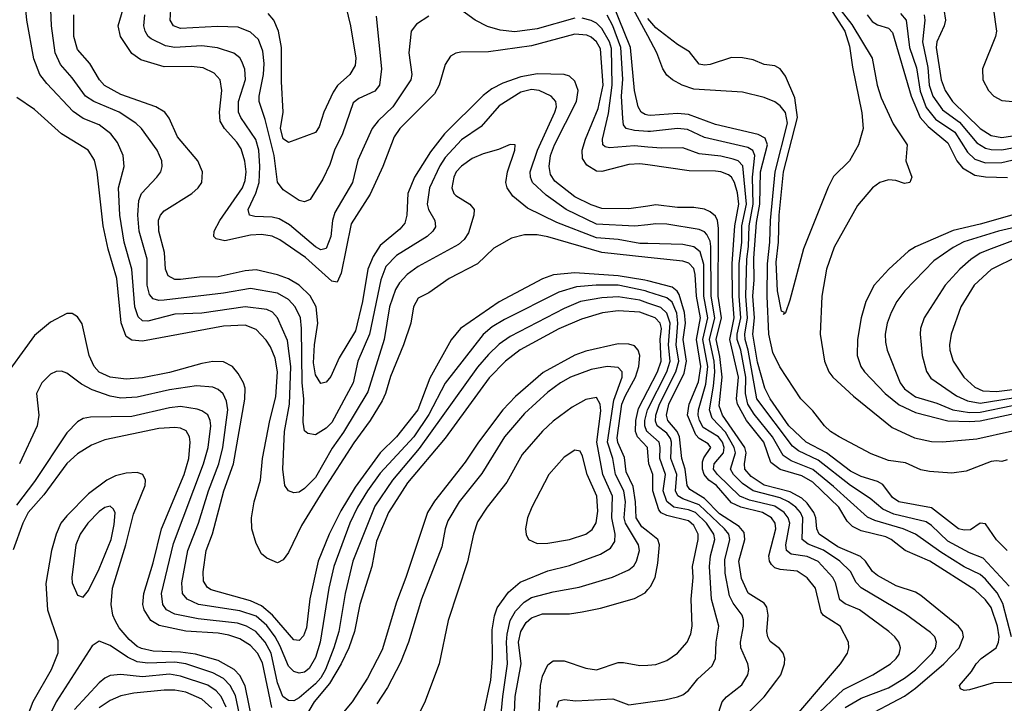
# Model space of a CAD drawing. Header units: inches. Extents: x 1308407 to 1441228, y 959628 to 1036311.
# Tile 684 of 729: x 1407675 to 1411319, y 1026084 to 1028612. Entities that reach past the tile are written whole.
import ezdxf

# ---------------------------------------------------------------- set-up
doc = ezdxf.new("R2010")
doc.units = ezdxf.units.IN
doc.header["$MEASUREMENT"] = 0
doc.layers.add('B4002', color=7, linetype='Continuous')
doc.layers.add('B4012', color=7, linetype='Continuous')

msp = doc.modelspace()

# ---------------------------------------------------------------- linework, layer by layer
at = {"layer": 'B4002', "color": 5}
for points, elevation in [([(1410000, 1028075.4), (1409970, 1028079.8), (1409930, 1028077.4), (1409830, 1028051), (1409810, 1028052.6), (1409773.8, 1028073.8), (1409758.4, 1028098.4), (1409757.3, 1028130), (1409769.4, 1028170), (1409816.4, 1028283.6), (1409835, 1028370), (1409824.8, 1028504.8), (1409810, 1028530.3), (1409790, 1028547.9), (1409774.8, 1028554.8), (1409730, 1028559.3), (1409570, 1028515.2), (1409410, 1028493.2), (1409308.2, 1028491.8), (1409290, 1028488.9), (1409270, 1028476.8), (1409250, 1028446.3), (1409227.6, 1028370), (1409210, 1028338), (1409082.5, 1028210), (1409060.9, 1028179.1), (1409019.7, 1028070), (1408972.6, 1027967.4), (1408902.7, 1027857.3), (1408865, 1027675), (1408850, 1027642.2), (1408830, 1027645.1), (1408733.5, 1027733.5), (1408638.4, 1027798.4), (1408610, 1027811.4), (1408570, 1027817.6), (1408530, 1027815.3), (1408434.1, 1027794.1), (1408402, 1027802), (1408393.3, 1027810), (1408395, 1027830), (1408416.7, 1027870), (1408499.8, 1027990), (1408510, 1028017.3), (1408513.5, 1028050), (1408508.5, 1028088.5), (1408494.9, 1028134.9), (1408479.2, 1028159.1), (1408433.9, 1028210), (1408417.4, 1028237.4), (1408414.4, 1028270), (1408423.4, 1028350), (1408417.8, 1028390), (1408394.6, 1028414.6), (1408354.3, 1028434.3), (1408310, 1028438.9), (1408210, 1028437.5), (1408123.5, 1028463.5), (1408090, 1028487.5), (1408048.8, 1028550), (1408039.9, 1028590), (1408086.6, 1028750)], 2480), ([(1408856.4, 1028770), (1408899.6, 1028590), (1408919.6, 1028470), (1408916.9, 1028443.1), (1408897.6, 1028410), (1408851.7, 1028368.3), (1408835.4, 1028344.6), (1408801.2, 1028270), (1408784, 1028216), (1408770, 1028195.1), (1408670, 1028158.7), (1408650, 1028171.9), (1408641, 1028210), (1408650.4, 1028270.4), (1408643.7, 1028383.7), (1408643.8, 1028510), (1408633.5, 1028570), (1408615.6, 1028610), (1408595.1, 1028635.1)], 2420), ([(1410000, 1027784.4), (1409970, 1027785.2), (1409890, 1027799), (1409810, 1027805.4), (1409662.9, 1027862.9), (1409555.1, 1027915.1), (1409499.9, 1027959.9), (1409479.5, 1027990), (1409474.9, 1028010), (1409480.7, 1028050), (1409508, 1028130), (1409509.3, 1028149.3), (1409490, 1028151.3), (1409447.9, 1028132.1), (1409390, 1028116.1), (1409350, 1028098.9), (1409310, 1028071), (1409290.8, 1028050), (1409281.5, 1028030), (1409274.4, 1027990), (1409281.8, 1027970), (1409290, 1027961.8), (1409341.3, 1027930), (1409357.8, 1027910), (1409356.5, 1027890), (1409336.4, 1027823.6), (1409320, 1027800), (1409299, 1027781), (1409150, 1027699.2), (1409109.5, 1027670.5), (1409080.5, 1027639.5), (1409065.8, 1027614.2), (1409043.5, 1027550), (1409024, 1027430), (1408963.9, 1027236.1), (1408873.5, 1027086.5), (1408832.2, 1027027.8), (1408770, 1026919.2), (1408730, 1026879), (1408710, 1026865.5), (1408690, 1026862.2), (1408670, 1026869.8), (1408656.5, 1026890), (1408648.7, 1026950), (1408654.9, 1027090), (1408674.4, 1027190), (1408679.1, 1027330), (1408666.1, 1027426.1), (1408629.3, 1027509.3), (1408611.1, 1027531.1), (1408590, 1027540.1), (1408510, 1027550.3), (1408350, 1027526.7), (1408250, 1027523.2), (1408150, 1027497.3), (1408130, 1027499.3), (1408113.6, 1027513.6), (1408102.1, 1027550), (1408089.9, 1027690), (1408062.2, 1027790), (1408046.5, 1027890), (1408041.2, 1027990), (1408062.4, 1028070), (1408058.4, 1028110), (1408037.6, 1028157.6), (1408013.3, 1028190), (1407970, 1028224), (1407910, 1028247.2), (1407873.3, 1028273.3), (1407775.9, 1028375.9), (1407749.9, 1028410), (1407727.7, 1028467.7), (1407701.5, 1028610), (1407694.7, 1028690)], 2560), ([(1410000, 1028259.5), (1409990, 1028261.4), (1409975.8, 1028270), (1409964.4, 1028290), (1409950.8, 1028350.8), (1409935.3, 1028510), (1409870.5, 1028670.5)], 2420), ([(1410000, 1027853.8), (1409951.7, 1027848.3), (1409810, 1027856.6), (1409697.9, 1027910), (1409623.8, 1027963.8), (1409572.8, 1028010), (1409565.2, 1028030), (1409564.4, 1028050), (1409591.4, 1028130), (1409656.2, 1028270), (1409661.6, 1028290), (1409659.2, 1028310), (1409642, 1028330), (1409597.4, 1028350), (1409570, 1028353.7), (1409530, 1028343.7), (1409450, 1028293.3), (1409382.6, 1028217.4), (1409310, 1028168.5), (1409250, 1028102.4), (1409230, 1028072.3), (1409192.5, 1027990), (1409182.9, 1027930), (1409188.5, 1027910), (1409212.3, 1027870), (1409213.7, 1027846.3), (1409204.8, 1027830), (1409183.3, 1027810), (1409070, 1027740.9), (1409030, 1027699.2), (1409011.4, 1027650), (1408969.6, 1027450), (1408927.3, 1027350), (1408910, 1027269.1), (1408830, 1027123.1), (1408810, 1027101.5), (1408770, 1027077.3), (1408742, 1027082), (1408730, 1027091.8), (1408724.6, 1027124.6), (1408727.1, 1027210), (1408720.4, 1027270), (1408718.9, 1027470), (1408714.5, 1027510), (1408695.4, 1027550), (1408670, 1027577.3), (1408630, 1027600.9), (1408530, 1027618.7), (1408430, 1027600.9), (1408210, 1027575.1), (1408190, 1027574.3), (1408170, 1027579.9), (1408156.3, 1027596.3), (1408146.9, 1027630), (1408146.7, 1027726.7), (1408117, 1027830), (1408112.2, 1027890), (1408116.9, 1027943.1), (1408125.7, 1027970), (1408183.4, 1028030), (1408197.3, 1028050), (1408203, 1028070), (1408201.1, 1028090), (1408183.9, 1028130), (1408125.9, 1028210), (1408105.6, 1028230), (1408043.7, 1028270), (1407950, 1028309.9), (1407918.7, 1028330), (1407870, 1028397.4), (1407826.2, 1028446.2), (1407806.5, 1028490), (1407793, 1028590), (1407791.2, 1028650)], 2540), ([(1408994.6, 1028625.4), (1409014.5, 1028430), (1409006.6, 1028370), (1408990, 1028347.9), (1408930, 1028321), (1408910, 1028305), (1408869.7, 1028190), (1408840.7, 1028130), (1408823.4, 1028076.6), (1408796.9, 1028023.1), (1408750, 1027946.9), (1408730, 1027939.3), (1408710, 1027944.1), (1408650, 1027983.5), (1408630, 1028011.5), (1408617.4, 1028110), (1408583.7, 1028243.7), (1408562.2, 1028310), (1408561.2, 1028330), (1408578.2, 1028410), (1408580.1, 1028450), (1408575.8, 1028495.8), (1408558.9, 1028538.9), (1408530, 1028566.5), (1408484.2, 1028584.2), (1408407.6, 1028587.6), (1408270, 1028580.1), (1408245, 1028590), (1408231.7, 1028610), (1408234.3, 1028650)], 2440), ([(1409730, 1028618.5), (1409590, 1028578.5), (1409507.4, 1028567.4), (1409454, 1028574), (1409406.5, 1028586.5), (1409361.4, 1028610), (1409290, 1028662.4)], 2460), ([(1410000, 1028552.1), (1409947.1, 1028650)], 2380), ([(1410000, 1027922.8), (1409930, 1027912.5), (1409830, 1027914.6), (1409790, 1027927.6), (1409730, 1027957.4), (1409655.2, 1028015.2), (1409640.3, 1028040.3), (1409635.2, 1028070), (1409640.3, 1028110), (1409654.2, 1028150), (1409736.5, 1028310), (1409741.7, 1028350), (1409730, 1028385.3), (1409710, 1028403.4), (1409690, 1028409), (1409591.8, 1028411.8), (1409530, 1028401.1), (1409463, 1028377), (1409423.2, 1028356.8), (1409390, 1028332.1), (1409248, 1028190), (1409195.8, 1028124.2), (1409136.6, 1028030), (1409111.4, 1027970), (1409108.2, 1027890), (1409100.4, 1027859.6), (1409082.5, 1027837.5), (1409010, 1027776.9), (1408983.1, 1027736.9), (1408964.2, 1027690), (1408944, 1027570), (1408918.3, 1027461.7), (1408858.3, 1027361.7), (1408826.9, 1027293.1), (1408810, 1027272), (1408790, 1027267.3), (1408770, 1027298.5), (1408763, 1027343), (1408766.3, 1027410), (1408778.6, 1027490), (1408773, 1027550), (1408750, 1027590.9), (1408709.9, 1027630), (1408670, 1027653.5), (1408630, 1027669.2), (1408550, 1027686.8), (1408510, 1027683.9), (1408410, 1027661.7), (1408340.4, 1027659.6), (1408270, 1027651.1), (1408250, 1027651.7), (1408224.9, 1027664.9), (1408215, 1027690), (1408210.8, 1027750.8), (1408190.4, 1027830), (1408189.1, 1027870.9), (1408197, 1027890), (1408210, 1027905.2), (1408312.3, 1027970), (1408336.1, 1027990), (1408349.9, 1028010), (1408351.7, 1028050), (1408334.9, 1028090), (1408259.5, 1028179.5), (1408228.3, 1028248.3), (1408212.9, 1028270), (1408179.2, 1028290), (1408050, 1028335.3), (1407989.5, 1028369.5), (1407970.8, 1028390), (1407934.8, 1028450), (1407890, 1028502.4), (1407875.7, 1028550), (1407875.4, 1028630)], 2520), ([(1409190, 1028625.9), (1409144, 1028596), (1409124.1, 1028570), (1409115.5, 1028490), (1409126.5, 1028410), (1409123.3, 1028390), (1409056.9, 1028290), (1409001.6, 1028238.4), (1408979.8, 1028210), (1408927.3, 1028092.7), (1408906.7, 1028010), (1408841.3, 1027898.7), (1408833.6, 1027870), (1408827.4, 1027810), (1408810, 1027766.3), (1408790, 1027761.5), (1408770, 1027772.7), (1408674, 1027854), (1408635.8, 1027875.8), (1408610, 1027882.4), (1408545.1, 1027885.1), (1408526, 1027890), (1408521.5, 1027910), (1408549.3, 1027970.7), (1408561.4, 1028010), (1408564.6, 1028070), (1408560.2, 1028130), (1408549, 1028169), (1408493.7, 1028250), (1408485.1, 1028270), (1408485.5, 1028310), (1408510.7, 1028390.7), (1408509.1, 1028429.1), (1408497.9, 1028457.9), (1408490, 1028470.6), (1408468.4, 1028488.4), (1408407.8, 1028507.8), (1408350, 1028515.2), (1408250, 1028508.9), (1408215.6, 1028515.6), (1408161.8, 1028541.8), (1408150.6, 1028550.6), (1408139.4, 1028570), (1408135.4, 1028590), (1408138.7, 1028630)], 2460), ([(1410000, 1028141.3), (1409950, 1028146.1), (1409858.3, 1028138.3), (1409842.2, 1028142.2), (1409833.3, 1028150), (1409832.8, 1028170), (1409855, 1028265), (1409868.5, 1028370), (1409865.5, 1028505.5), (1409858.3, 1028530), (1409830, 1028579.9), (1409810, 1028599.1), (1409790, 1028609.3), (1409757.4, 1028617.4)], 2460), ([(1410000, 1028199.3), (1409950, 1028202.1), (1409919.8, 1028210), (1409910, 1028223.9), (1409907, 1028247), (1409902.8, 1028330), (1409907.8, 1028392.2), (1409899.5, 1028510), (1409870, 1028589.9), (1409850, 1028628.5)], 2440), ([(1410000, 1027733.4), (1409830, 1027751.7), (1409630, 1027809.6), (1409590, 1027816.6), (1409543.8, 1027816.2), (1409496, 1027804), (1409450, 1027779), (1409430, 1027767), (1409370, 1027709.4), (1409264.9, 1027655.1), (1409190, 1027602.7), (1409150, 1027583), (1409132.8, 1027550), (1409122.7, 1027490), (1409095.9, 1027410), (1409047.1, 1027292.9), (1409029.5, 1027230.5), (1409017, 1027203), (1408972.5, 1027130), (1408912.5, 1027047.5), (1408796.7, 1026870), (1408717.9, 1026742.1), (1408670, 1026642.5), (1408650, 1026615.1), (1408630, 1026604.1), (1408590, 1026621.7), (1408570, 1026636.9), (1408550, 1026675.6), (1408535, 1026730), (1408533, 1026770), (1408542.6, 1026830), (1408566.2, 1026910), (1408574.4, 1026990), (1408600.7, 1027130), (1408622.8, 1027217.2), (1408629.4, 1027310), (1408620.3, 1027360.3), (1408603.1, 1027403.1), (1408587.1, 1027427.1), (1408550, 1027466.9), (1408510, 1027482.1), (1408430, 1027479.5), (1408130, 1027423.5), (1408090, 1027426.7), (1408070, 1027440.5), (1408051.5, 1027491.5), (1408035, 1027655), (1408003.2, 1027763.2), (1407983.8, 1027850), (1407962.4, 1028050), (1407952.2, 1028092.2), (1407928.9, 1028130), (1407829.6, 1028189.6), (1407730, 1028280.6), (1407665.1, 1028325.1)], 2580), ([(1410000, 1027646.3), (1409989, 1027649), (1409890, 1027665.3), (1409730, 1027676.1), (1409650.9, 1027669.1), (1409610, 1027654.4), (1409450, 1027568.8), (1409306.7, 1027470), (1409271.6, 1027428.4), (1409193.4, 1027286.6), (1409148.3, 1027170), (1409070, 1027070), (1409009.5, 1027010), (1408916.6, 1026883.4), (1408863.7, 1026796.3), (1408821.1, 1026710), (1408779.8, 1026610), (1408749, 1026471), (1408736.5, 1026363.5), (1408726, 1026334), (1408710, 1026316.1), (1408690, 1026318.7), (1408610.5, 1026410.5), (1408570, 1026444.3), (1408530, 1026463), (1408384.5, 1026504.5), (1408370, 1026512.7), (1408355.7, 1026535.7), (1408353.9, 1026570), (1408365.6, 1026650), (1408388.5, 1026711.5), (1408430.8, 1026870), (1408466.4, 1026970), (1408508.9, 1027208.9), (1408509.3, 1027249.3), (1408503.4, 1027270), (1408484.1, 1027304.1), (1408462.5, 1027330), (1408430, 1027346.5), (1408390, 1027348.2), (1408350, 1027341.3), (1408230, 1027307.7), (1408130, 1027287.6), (1408070, 1027283.3), (1408010, 1027290.3), (1407970, 1027309.1), (1407950.8, 1027330), (1407932.9, 1027370), (1407907, 1027487), (1407890, 1027514), (1407870, 1027526), (1407850, 1027526.2), (1407790, 1027494), (1407730, 1027444.4), (1407602.4, 1027270)], 2620), ([(1410000, 1027606.5), (1409990, 1027609.8), (1409890, 1027630.1), (1409808.8, 1027631.1), (1409735.7, 1027624.3), (1409670, 1027604.9), (1409470, 1027503.5), (1409423.5, 1027476.5), (1409390, 1027447.6), (1409250, 1027268.3), (1409190, 1027151.9), (1409133.9, 1027070), (1409010, 1026935.5), (1408962, 1026870), (1408926, 1026810), (1408897.6, 1026750), (1408837.8, 1026590), (1408819.8, 1026510), (1408786.9, 1026310), (1408770, 1026253.3), (1408746.8, 1026213.2), (1408730, 1026199.9), (1408710, 1026195.5), (1408690, 1026202), (1408670, 1026221.9), (1408638.7, 1026298.7), (1408620.7, 1026330), (1408590, 1026372.4), (1408550, 1026407.2), (1408490, 1026425.9), (1408337.4, 1026450), (1408295, 1026470), (1408278.1, 1026490), (1408275.9, 1026530), (1408297.4, 1026650), (1408337.6, 1026750), (1408374.1, 1026870), (1408411.9, 1026970), (1408427.3, 1027030), (1408445.9, 1027170), (1408441.2, 1027201.2), (1408428.5, 1027228.5), (1408410, 1027245), (1408390, 1027253.5), (1408330, 1027258.5), (1408230, 1027243.4), (1408110, 1027216.2), (1408050, 1027212.6), (1408010, 1027219.7), (1407943.9, 1027243.9), (1407904.6, 1027264.6), (1407850, 1027305), (1407830, 1027312.9), (1407810, 1027310.8), (1407790, 1027301.8), (1407756.9, 1027270), (1407737.8, 1027230), (1407746.4, 1027150), (1407739.8, 1027110), (1407674.9, 1026970)], 2640), ([(1410000, 1027564.4), (1409970, 1027575.1), (1409890, 1027586.9), (1409830, 1027583.5), (1409750.3, 1027569.7), (1409690, 1027544.4), (1409490, 1027440.7), (1409450, 1027412.1), (1409410, 1027374.1), (1409370, 1027327.6), (1409153.6, 1027026.4), (1409054.6, 1026910), (1408990, 1026813.5), (1408907.8, 1026610), (1408880.2, 1026490), (1408855.9, 1026350), (1408838.2, 1026290), (1408807.1, 1026210), (1408790, 1026178.7), (1408770, 1026157), (1408710, 1026105.2), (1408690, 1026094.1), (1408670, 1026094.4), (1408649.5, 1026109.5), (1408630, 1026160.7), (1408606.3, 1026270), (1408583.5, 1026310), (1408549, 1026350), (1408515.3, 1026370), (1408480.9, 1026380.9), (1408336.5, 1026396.5), (1408250, 1026413.7), (1408218.7, 1026430), (1408205.7, 1026450), (1408200.6, 1026490), (1408244.5, 1026675.5), (1408355.9, 1026970), (1408373, 1027030), (1408382.5, 1027110), (1408380.1, 1027130), (1408371.1, 1027151.1), (1408350, 1027166.4), (1408332.6, 1027172.6), (1408270, 1027181.7), (1408230, 1027177.6), (1408090, 1027144.5), (1407937, 1027143), (1407910, 1027137.3), (1407890, 1027125.7), (1407850, 1027085), (1407730, 1026904.7), (1407663.1, 1026816.9)], 2660), ([(1410000, 1027519.7), (1409970, 1027530.4), (1409890, 1027535.2), (1409831.7, 1027528.3), (1409755, 1027505), (1409670.7, 1027469.3), (1409528, 1027392), (1409473.1, 1027350), (1409412.6, 1027287.4), (1409250, 1027064.9), (1409110, 1026899.9), (1409040.5, 1026790), (1408996.2, 1026683.8), (1408978.1, 1026590), (1408934.1, 1026450), (1408914.5, 1026350), (1408893.2, 1026290), (1408864.5, 1026230), (1408822.4, 1026157.6), (1408765, 1026090), (1408729.7, 1026030)], 2680), ([(1410000, 1026719.2), (1409977.3, 1026737.3), (1409956.5, 1026770), (1409954.2, 1026830), (1409945.7, 1026885.7), (1409919.9, 1026939.9), (1409913.3, 1026993.3), (1409889.1, 1027049.1), (1409886.4, 1027066.4), (1409903.6, 1027190), (1409916.8, 1027223.2), (1409954.8, 1027290), (1409967.1, 1027330), (1409969.9, 1027370), (1409964.1, 1027390), (1409950, 1027406), (1409930, 1027413), (1409890, 1027413.4), (1409770, 1027386.4), (1409730, 1027371.9), (1409612.1, 1027307.9), (1409510, 1027218.5), (1409463.4, 1027170), (1409373.7, 1027050), (1409324.5, 1026975.5), (1409210, 1026831.9), (1409184.6, 1026790), (1409104.9, 1026550), (1409070, 1026458.7), (1409017.4, 1026282.6), (1408962.6, 1026177.4), (1408905.9, 1026090), (1408830, 1025999.9)], 2720), ([(1409453.5, 1026006.5), (1409462.9, 1026110), (1409480.7, 1026230), (1409476.7, 1026310), (1409479.4, 1026340.6), (1409490, 1026390), (1409510, 1026425.5), (1409541.9, 1026458.1), (1409570, 1026475.3), (1409650, 1026496.5), (1409745.6, 1026514.4), (1409868.8, 1026551.2), (1409930, 1026577.6), (1409947.6, 1026592.4), (1409958.6, 1026610), (1409968.6, 1026650), (1409965.3, 1026670), (1409917.1, 1026750), (1409912.2, 1026770), (1409916.8, 1026830), (1409911.4, 1026870), (1409880.2, 1026930), (1409870.2, 1026990), (1409850.2, 1027050), (1409874.6, 1027205.4), (1409905.1, 1027290), (1409904.4, 1027310), (1409890, 1027326.4), (1409850, 1027329.4), (1409790, 1027318.8), (1409713.4, 1027290), (1409676.8, 1027270), (1409630, 1027234.9), (1409543.6, 1027156.4), (1409469.2, 1027070), (1409385.4, 1026934.6), (1409301.2, 1026830), (1409260.3, 1026759.7), (1409249.6, 1026730), (1409237.1, 1026662.8), (1409162.1, 1026470), (1409113.7, 1026310), (1409084.2, 1026235.7), (1409036.7, 1026143.3), (1408997.4, 1026082.6)], 2740), ([(1409390, 1026036.9), (1409418.6, 1026170), (1409425.6, 1026250), (1409424.4, 1026355.6), (1409432.6, 1026407.4), (1409442.6, 1026437.4), (1409484.3, 1026495.7), (1409528, 1026532), (1409630, 1026574.7), (1409710, 1026594.2), (1409824.2, 1026635.8), (1409861.9, 1026658.1), (1409877.9, 1026682.1), (1409879.2, 1026710), (1409867.1, 1026770), (1409869.7, 1026850), (1409833.9, 1026930), (1409811.7, 1027050), (1409825.7, 1027165.7), (1409824.1, 1027190), (1409810, 1027215.4), (1409770, 1027207.3), (1409720, 1027180), (1409650, 1027127.8), (1409610, 1027090.6), (1409535.3, 1027004.7), (1409477.7, 1026902.3), (1409405, 1026810), (1409370, 1026756), (1409354.6, 1026710), (1409332.6, 1026607.4), (1409261.1, 1026390), (1409227.2, 1026230), (1409173.5, 1026086.5), (1409119.4, 1025980.6)], 2760), ([(1410000, 1027012.4), (1409998.6, 1027030), (1409962.2, 1027070), (1409954.3, 1027090), (1409955.7, 1027130), (1409965.8, 1027174.2), (1410000, 1027241)], 2680), ([(1410000, 1027086.9), (1409996.4, 1027090), (1409988.5, 1027110), (1409988.5, 1027130), (1409999.2, 1027170), (1410000, 1027171.7)], 2660), ([(1408608.6, 1026068.6), (1408573.6, 1026233.6), (1408555.7, 1026270), (1408530, 1026298), (1408490, 1026322.5), (1408450, 1026336.7), (1408410, 1026343.4), (1408290, 1026351.2), (1408191.7, 1026371.7), (1408161, 1026390), (1408136, 1026430), (1408130.9, 1026450), (1408134.6, 1026490), (1408170, 1026603.6), (1408200.1, 1026730), (1408283.7, 1026930), (1408302, 1026990), (1408306.5, 1027050), (1408304.2, 1027070), (1408292.1, 1027092.1), (1408270, 1027101.9), (1408250, 1027104.6), (1408190, 1027101), (1407990, 1027058.2), (1407941.6, 1027038.4), (1407890, 1027006.3), (1407850, 1026970.7), (1407764.7, 1026855.3), (1407706.5, 1026790), (1407687, 1026750), (1407651.6, 1026651.6)], 2680), ([(1408537.7, 1026010), (1408509.4, 1026149.4), (1408490, 1026186.7), (1408469.6, 1026209.6), (1408410, 1026242.3), (1408326.3, 1026266.3), (1408270, 1026274.1), (1408170, 1026277.6), (1408126.6, 1026286.6), (1408110, 1026294.7), (1408080, 1026320), (1408043.9, 1026363.9), (1408028.6, 1026390), (1408019.9, 1026410), (1408013.4, 1026450), (1408019.1, 1026510), (1408068.8, 1026670), (1408096.5, 1026783.5), (1408139.5, 1026890), (1408140.7, 1026910), (1408130.7, 1026930), (1408110, 1026937.5), (1408070, 1026934.9), (1408030, 1026925.6), (1407998.2, 1026910), (1407930, 1026858.8), (1407850, 1026777.9), (1407828.3, 1026750), (1407810.7, 1026709.3), (1407793.5, 1026650), (1407772, 1026528), (1407778.2, 1026430), (1407816.4, 1026316.4), (1407816.8, 1026270), (1407792.3, 1026207.7), (1407723.9, 1026090), (1407697.7, 1026022.3)], 2720), ([(1409502.1, 1025930), (1409509.3, 1026110), (1409530.7, 1026230), (1409521.9, 1026310), (1409530.5, 1026350), (1409550, 1026383.6), (1409570, 1026400.7), (1409610, 1026415.8), (1409710, 1026415.7), (1409757.5, 1026422.5), (1409824.3, 1026435.7), (1409950, 1026471.8), (1409990, 1026493.1), (1410000, 1026504.7)], 2720), ([(1408500.2, 1025990), (1408473.8, 1026113.8), (1408454.8, 1026150), (1408430, 1026176.5), (1408390, 1026197.1), (1408290, 1026230.9), (1408250, 1026236.1), (1408150, 1026232.8), (1408110, 1026237.8), (1408074.5, 1026254.4), (1408010, 1026298.5), (1407970, 1026314), (1407943.5, 1026296.5), (1407810.3, 1026089.7), (1407761.3, 1025990)], 2740), ([(1409598.1, 1026050), (1409602.2, 1026150), (1409610, 1026184.3), (1409630, 1026226.4), (1409650, 1026241.5), (1409690, 1026242), (1409770, 1026214.8), (1409810, 1026207.7), (1409890, 1026234.8), (1409910, 1026235.7), (1409970, 1026223.9), (1410000, 1026226)], 2680), ([(1408439.5, 1026070), (1408420.9, 1026110), (1408402.8, 1026130), (1408371.1, 1026151.1), (1408270, 1026185.1), (1408230, 1026191.9), (1408130, 1026182.7), (1408049.3, 1026190.7), (1408010, 1026187.3), (1407990, 1026177.5), (1407970, 1026160.5), (1407878.7, 1026061.3)], 2760), ([(1408386, 1026066), (1408350, 1026099.9), (1408290, 1026125.1), (1408250, 1026132.4), (1408210, 1026132.6), (1408097.6, 1026122.4), (1408050, 1026112.6), (1408010, 1026094.7), (1407970, 1026067.7)], 2780), ([(1409663.2, 1026070), (1409670, 1026093.8), (1409690, 1026098.4), (1409733.4, 1026093.4), (1409870, 1026101.2), (1409930, 1026079), (1410000, 1026088.4)], 2660)]:
    msp.add_lwpolyline(points, dxfattribs=dict(at, elevation=elevation))
for points, elevation in [([(1409730, 1027021), (1409690, 1026994.2), (1409634.2, 1026930), (1409571.1, 1026810), (1409554.4, 1026770), (1409546.7, 1026730), (1409549.1, 1026709.1), (1409558.4, 1026690), (1409590, 1026675.8), (1409630, 1026676.8), (1409710, 1026689.6), (1409770, 1026709.6), (1409793.5, 1026726.5), (1409808.5, 1026751.5), (1409815.1, 1026795.1), (1409811.2, 1026850), (1409775.8, 1026930), (1409758.2, 1026998.2), (1409750, 1027016.4)], 2780), ([(1408010, 1026812.9), (1407990, 1026808.1), (1407970, 1026793.9), (1407927.2, 1026750), (1407899.4, 1026710), (1407883.3, 1026670), (1407868.1, 1026550), (1407869.4, 1026530), (1407890, 1026484.2), (1407910, 1026477), (1407930, 1026501.3), (1407970, 1026581.5), (1408014.2, 1026690), (1408025.4, 1026745.4), (1408028.2, 1026788.2), (1408022.6, 1026802.6)], 2740)]:
    msp.add_lwpolyline(points, close=True, dxfattribs=dict(at, elevation=elevation))
at = {"layer": 'B4012', "color": 5}
for points, elevation in [([(1411348.8, 1029430), (1411314.6, 1029370), (1411248.3, 1029210), (1411237.4, 1029150), (1411237.4, 1028970), (1411227.8, 1028932.2), (1411210, 1028901.3), (1411190, 1028879.2), (1411132.8, 1028850), (1411109.4, 1028830.6), (1411089, 1028790), (1411083.4, 1028730), (1411100.9, 1028610), (1411096.9, 1028590), (1411069.8, 1028530.2), (1411066.4, 1028510), (1411084.9, 1028390), (1411099.9, 1028350), (1411126.8, 1028310), (1411230, 1028209.4), (1411270, 1028183.7), (1411310, 1028177), (1411350, 1028183.1)], 2480), ([(1411340.1, 1028910), (1411288.6, 1028770), (1411276.3, 1028710), (1411277.3, 1028657.3), (1411290.1, 1028570), (1411286, 1028550), (1411238.3, 1028430), (1411240.1, 1028390), (1411260.8, 1028350), (1411280.6, 1028330), (1411310, 1028313), (1411350.1, 1028310.1)], 2520), ([(1410682, 1028642), (1410729.5, 1028570), (1410745.7, 1028514.3), (1410756.9, 1028436.9), (1410792, 1028268), (1410796.5, 1028210), (1410779.6, 1028150), (1410746.7, 1028090), (1410687.5, 1028032.5), (1410667.2, 1027992.8), (1410575.6, 1027764.4), (1410524.9, 1027575.1), (1410510, 1027528.7), (1410502, 1027522), (1410506, 1027530), (1410494, 1027534), (1410479.2, 1027610), (1410475.4, 1027715.4), (1410483.6, 1027790), (1410485.7, 1027890), (1410501.6, 1028050), (1410553.8, 1028250), (1410543.4, 1028323.4), (1410510, 1028403.1), (1410490, 1028431.1), (1410470, 1028441.5), (1410430, 1028446.8), (1410390, 1028463.9), (1410350, 1028471.8), (1410310, 1028471.9), (1410230, 1028446), (1410210, 1028444), (1410190, 1028448.4), (1410153.9, 1028493.9), (1410110, 1028520.8), (1410030, 1028581.9), (1410000, 1028616.4)], 2360), ([(1410710, 1028650.9), (1410754.6, 1028594.6), (1410830, 1028470.1), (1410849.1, 1028370), (1410863.9, 1028323.9), (1410907.7, 1028227.7), (1410959.3, 1028150), (1410955, 1028090), (1410976.9, 1028030), (1410970, 1028009.8), (1410950, 1028007.1), (1410917.3, 1028017.3), (1410890, 1028019.6), (1410858.5, 1028010), (1410831, 1027990), (1410775.3, 1027924.7), (1410690, 1027770.8), (1410660.8, 1027690), (1410643.5, 1027590), (1410637.4, 1027450), (1410653.4, 1027350), (1410669.8, 1027310), (1410684.8, 1027290), (1410760.6, 1027220.6), (1410904.7, 1027104.7), (1410986.2, 1027066.3), (1411050, 1027053), (1411090, 1027051), (1411217.9, 1027062.1), (1411350, 1027091.6)], 2380), ([(1410935.1, 1028635.1), (1410955.4, 1028610), (1410968.6, 1028510), (1410994.2, 1028434.2), (1411007.9, 1028347.9), (1411030, 1028287.4), (1411064.6, 1028244.6), (1411136, 1028196), (1411182.6, 1028122.6), (1411210, 1028096.6), (1411250, 1028083), (1411310, 1028084.7), (1411510, 1028130.7)], 2440), ([(1410812.1, 1028630), (1410830, 1028605.3), (1410850, 1028593), (1410890, 1028581.4), (1410905.3, 1028565.3), (1410974.5, 1028330), (1411007.5, 1028250), (1411036.9, 1028216.9), (1411110, 1028156.6), (1411143.4, 1028090), (1411164.8, 1028064.8), (1411210, 1028037.8), (1411250, 1028030.8), (1411330.7, 1028029.3)], 2420), ([(1411022.5, 1028630), (1411024.7, 1028610), (1411015.9, 1028530), (1411035.9, 1028435.9), (1411041.6, 1028370), (1411054.5, 1028330), (1411090, 1028279.1), (1411153.1, 1028233.1), (1411217.4, 1028157.4), (1411250, 1028136.8), (1411270, 1028131.8), (1411310, 1028131.6), (1411350, 1028138.7)], 2460), ([(1411330, 1026984.4), (1411310, 1026978.2), (1411290, 1026981.6), (1411270, 1026978), (1411177.4, 1026942.6), (1411124.9, 1026935.1), (1411042.1, 1026942.1), (1411010, 1026947.8), (1410953.6, 1026973.6), (1410890, 1026981.8), (1410826.8, 1027006.8), (1410708.2, 1027070), (1410675.6, 1027090), (1410653.4, 1027110), (1410610, 1027165.4), (1410566.7, 1027210), (1410488.1, 1027328.1), (1410461.9, 1027381.9), (1410447.3, 1027450), (1410441.8, 1027590), (1410443.2, 1027710), (1410451.7, 1027790), (1410453.6, 1027870), (1410470.9, 1028050), (1410516.6, 1028230), (1410509.1, 1028269.1), (1410490, 1028293.3), (1410470, 1028308.1), (1410430, 1028325.1), (1410350, 1028344), (1410170, 1028355.9), (1410127.3, 1028370), (1410090.7, 1028390), (1410070, 1028406.9), (1410055.2, 1028430), (1410033.5, 1028490), (1410000, 1028552.1)], 2380), ([(1411330, 1026649.8), (1411290, 1026688.3), (1411250, 1026747.8), (1411230, 1026750.7), (1411194.6, 1026725.4), (1411170, 1026724.1), (1411149.1, 1026730), (1411050, 1026806.9), (1410929, 1026829), (1410905.9, 1026845.9), (1410870, 1026894.1), (1410850, 1026905.1), (1410790, 1026923.5), (1410750, 1026943.3), (1410661.7, 1027010), (1410586, 1027050), (1410522.2, 1027110), (1410452.3, 1027210), (1410432.4, 1027250), (1410406.3, 1027346.3), (1410387.9, 1027450), (1410394.3, 1027510), (1410388.3, 1027590), (1410393.9, 1027650), (1410392.8, 1027730), (1410402.3, 1027862.3), (1410413.8, 1027930), (1410416.7, 1028050), (1410442.6, 1028150), (1410433.7, 1028173.7), (1410408.3, 1028188.3), (1410250, 1028224.9), (1410150, 1028261.6), (1410110, 1028265.6), (1410010, 1028257.6), (1410000, 1028259.5)], 2420), ([(1411337.3, 1026517.3), (1411241, 1026621), (1411190, 1026640.8), (1411110, 1026683.6), (1411050, 1026741.7), (1411030, 1026755.1), (1410910, 1026784.4), (1410870, 1026801.7), (1410822.2, 1026842.2), (1410750, 1026889.4), (1410630, 1026983.9), (1410557.9, 1027017.9), (1410534.8, 1027034.8), (1410403.4, 1027210), (1410371.6, 1027390), (1410360.7, 1027430), (1410358.6, 1027450), (1410368.8, 1027510), (1410363, 1027590), (1410366.4, 1027726.4), (1410373, 1027773), (1410374.5, 1027850), (1410389.7, 1027930), (1410386.9, 1028030), (1410395.5, 1028110), (1410388.9, 1028128.9), (1410370, 1028139.3), (1410210, 1028176.2), (1410146.8, 1028206.8), (1410110, 1028209.3), (1410010, 1028198.8), (1410000, 1028199.3)], 2440), ([(1411345.8, 1026330), (1411313.7, 1026453.7), (1411293.1, 1026493.1), (1411250, 1026543.9), (1411230, 1026560.1), (1411170, 1026588.8), (1411083.8, 1026643.8), (1410989.9, 1026710), (1410944.7, 1026730), (1410840.4, 1026760.4), (1410813.2, 1026773.2), (1410686.7, 1026886.7), (1410610, 1026949), (1410530, 1026980.4), (1410501.2, 1027001.2), (1410461.4, 1027070), (1410393.3, 1027153.3), (1410370, 1027190), (1410361, 1027230), (1410362.2, 1027290), (1410343.5, 1027390), (1410330.6, 1027430), (1410330, 1027450), (1410343.6, 1027510), (1410338, 1027590), (1410338.5, 1027710), (1410348.2, 1027790), (1410348.3, 1027850), (1410364.8, 1027930), (1410351.6, 1028071.6), (1410334, 1028090), (1410316.3, 1028096.3), (1410270, 1028107.5), (1410190, 1028116.8), (1410130, 1028137.8), (1410050, 1028136.6), (1410000, 1028141.3)], 2460), ([(1411430, 1026161.7), (1411279.7, 1026160.3), (1411190, 1026134.6), (1411170, 1026131.8), (1411157.5, 1026137.5), (1411152.7, 1026150), (1411198.1, 1026201.9), (1411215.3, 1026230), (1411233.9, 1026250), (1411288.6, 1026290), (1411297.9, 1026310), (1411300.2, 1026330), (1411293.8, 1026370), (1411270, 1026439.1), (1411250, 1026467.2), (1411210, 1026503.7), (1411043.2, 1026610), (1410951.9, 1026650), (1410900.7, 1026690), (1410880.3, 1026700.3), (1410790, 1026722.7), (1410757.6, 1026737.6), (1410738.2, 1026758.2), (1410707.3, 1026810), (1410610, 1026902.6), (1410570, 1026925.4), (1410489.2, 1026949.2), (1410454.9, 1026974.9), (1410429.7, 1027050), (1410364.9, 1027130), (1410332.2, 1027190), (1410327.8, 1027210), (1410334.9, 1027290), (1410303.4, 1027430), (1410319.4, 1027510), (1410313.1, 1027590), (1410312.2, 1027710), (1410322.2, 1027850), (1410336.5, 1027930), (1410332.3, 1027972.3), (1410320.6, 1028010), (1410310, 1028029.4), (1410298, 1028038), (1410270, 1028049.3), (1410250, 1028051.8), (1410152.9, 1028052.9), (1410000, 1028075.4)], 2480), ([(1410795.7, 1026030), (1410950, 1026111), (1410990, 1026139.9), (1411094.8, 1026230), (1411151.9, 1026290), (1411168.6, 1026330), (1411164.3, 1026350), (1411149.3, 1026370), (1411010, 1026483.1), (1410990, 1026494.8), (1410918.9, 1026518.9), (1410850, 1026556.4), (1410831.2, 1026571.2), (1410804.9, 1026610), (1410787.2, 1026627.2), (1410702.9, 1026662.9), (1410633.9, 1026710), (1410625, 1026730), (1410621.5, 1026770), (1410614, 1026790), (1410590, 1026824.6), (1410570, 1026843), (1410526.3, 1026866.3), (1410430, 1026890.8), (1410382.9, 1026922.9), (1410359.3, 1026950), (1410357.1, 1026970), (1410364.2, 1027010), (1410359.4, 1027030), (1410276.5, 1027150), (1410263.8, 1027183.8), (1410275.3, 1027290), (1410266.9, 1027366.9), (1410252.9, 1027430), (1410272.1, 1027510), (1410260.3, 1027590), (1410261.8, 1027841.8), (1410257.2, 1027870), (1410250, 1027885.3), (1410230, 1027901.9), (1410210, 1027911.2), (1410170, 1027917.8), (1410110, 1027917.9), (1410030, 1027927.2), (1410000, 1027922.8)], 2520), ([(1411346.4, 1027890), (1411230, 1027856), (1411130, 1027833.1), (1410990, 1027772.2), (1410964.3, 1027755.7), (1410891.6, 1027690), (1410838, 1027630), (1410806.5, 1027570), (1410789.7, 1027510.3), (1410775.7, 1027430), (1410775.1, 1027370), (1410788.7, 1027330), (1410801.4, 1027310), (1410878.5, 1027230), (1410930, 1027188.3), (1410990, 1027159.4), (1411109.5, 1027129.5), (1411190, 1027126.5), (1411230, 1027129.2), (1411362.2, 1027157.8)], 2420), ([(1410730, 1026068.6), (1410790, 1026104), (1410890, 1026141.9), (1410950, 1026177.9), (1410990, 1026208.3), (1411051.9, 1026270), (1411064.7, 1026290), (1411068.7, 1026310), (1411061.6, 1026330), (1411046.2, 1026346.2), (1410953.6, 1026413.6), (1410790, 1026510.9), (1410770.5, 1026530.5), (1410750, 1026572), (1410710.8, 1026610), (1410650, 1026650.6), (1410593.2, 1026673.2), (1410570.7, 1026690), (1410573.2, 1026770), (1410564.5, 1026790), (1410547.7, 1026810), (1410520.5, 1026830), (1410490, 1026843.8), (1410389.6, 1026869.6), (1410350, 1026897.8), (1410316.7, 1026930), (1410306.3, 1026950), (1410323.9, 1027010), (1410319.9, 1027030), (1410287, 1027087), (1410238.2, 1027138.2), (1410227.6, 1027170), (1410243.5, 1027256.5), (1410247.5, 1027310), (1410245.3, 1027350), (1410228.4, 1027430), (1410248.2, 1027510), (1410234, 1027590), (1410233.1, 1027773.1), (1410230, 1027793), (1410218.1, 1027818.1), (1410210, 1027827.7), (1410190, 1027836), (1410070, 1027856.5), (1410030, 1027857.2), (1410000, 1027853.8)], 2540), ([(1411410, 1027856.5), (1411297.5, 1027830), (1411169.6, 1027790.4), (1411129.5, 1027770), (1411058.9, 1027721.1), (1410950.8, 1027610), (1410921.9, 1027570), (1410900.4, 1027530), (1410886.1, 1027490), (1410878.5, 1027450), (1410879.2, 1027419.2), (1410885.7, 1027390), (1410933.5, 1027270), (1410950, 1027247.4), (1410990, 1027217.1), (1411070, 1027194.4), (1411129.2, 1027169.2), (1411190, 1027159.9), (1411230, 1027160.4), (1411350, 1027185.5)], 2440), ([(1411350, 1027794.2), (1411270, 1027765.5), (1411230, 1027748.8), (1411195.1, 1027724.9), (1411154.8, 1027690), (1411099.8, 1027630), (1411022.4, 1027510), (1411009.5, 1027470), (1411008.3, 1027450), (1411015.1, 1027370), (1411031.3, 1027311.3), (1411047, 1027287), (1411141.7, 1027221.7), (1411183.1, 1027203.1), (1411230, 1027194.5), (1411390, 1027220.5)], 2460), ([(1410612.2, 1026030), (1410724.4, 1026135.6), (1410832.5, 1026190), (1410897.8, 1026230), (1410919.5, 1026250), (1410930, 1026266.7), (1410935, 1026290), (1410929.1, 1026310), (1410914.5, 1026330), (1410891.4, 1026350), (1410783.7, 1026430), (1410730, 1026452.7), (1410710, 1026466.8), (1410694.6, 1026530), (1410684.3, 1026550), (1410630, 1026609.1), (1410590, 1026627.2), (1410530, 1026636.2), (1410513.1, 1026650), (1410511, 1026671), (1410525.6, 1026750), (1410519.8, 1026770), (1410504.6, 1026790), (1410470, 1026813.5), (1410375.9, 1026835.9), (1410340.9, 1026850), (1410257.5, 1026930), (1410243.4, 1026950), (1410245.6, 1026970), (1410279.7, 1027010), (1410282.5, 1027030), (1410276, 1027050), (1410260.9, 1027070), (1410204.7, 1027104.7), (1410191.1, 1027130), (1410186.7, 1027150), (1410187.1, 1027170), (1410214.9, 1027265.1), (1410222, 1027330), (1410204, 1027430), (1410222.5, 1027510), (1410207.6, 1027590), (1410206.8, 1027706.8), (1410194, 1027754), (1410170, 1027772.9), (1410130, 1027780.6), (1410000, 1027784.4)], 2560), ([(1410499.2, 1025980.8), (1410713.1, 1026230), (1410738.3, 1026270), (1410743.7, 1026290), (1410742.2, 1026310), (1410711.2, 1026370), (1410650, 1026408.8), (1410641.1, 1026421.1), (1410620.6, 1026510), (1410590, 1026548.7), (1410552.7, 1026572.7), (1410490, 1026579.2), (1410470, 1026585.4), (1410457.4, 1026597.4), (1410450, 1026610), (1410447.2, 1026630), (1410473.9, 1026730), (1410470.8, 1026750), (1410457.2, 1026770), (1410423.8, 1026790), (1410343.6, 1026810), (1410310, 1026825.2), (1410253.5, 1026890), (1410225.5, 1026910), (1410208.9, 1026930), (1410202.8, 1026950), (1410202.4, 1026977.6), (1410207.3, 1026992.7), (1410233.6, 1027030), (1410223.8, 1027043.8), (1410190, 1027063.4), (1410177.6, 1027077.6), (1410147.3, 1027150), (1410152.5, 1027190), (1410186.9, 1027273.1), (1410196, 1027330), (1410179.9, 1027430), (1410194.9, 1027510), (1410179.8, 1027590), (1410175.7, 1027670), (1410170, 1027692.5), (1410152, 1027712), (1410130, 1027719.5), (1410000, 1027733.4)], 2580), ([(1411370, 1027737.9), (1411270, 1027688.9), (1411208.1, 1027630), (1411158, 1027550), (1411122.2, 1027450), (1411115.7, 1027410), (1411117.3, 1027390), (1411129.7, 1027349.7), (1411169.6, 1027290), (1411210, 1027254), (1411240, 1027240), (1411290, 1027237.3), (1411410, 1027251.8)], 2480), ([(1410371.9, 1026050), (1410430, 1026107.8), (1410477.5, 1026170), (1410491.6, 1026190), (1410506.2, 1026230), (1410506.5, 1026250), (1410500.6, 1026270), (1410486.6, 1026286.6), (1410452.7, 1026312.7), (1410443.6, 1026330), (1410440.6, 1026350), (1410445.6, 1026410), (1410440.2, 1026440.2), (1410430, 1026454.6), (1410371.2, 1026491.2), (1410346.4, 1026546.4), (1410336.3, 1026610), (1410358.7, 1026690), (1410356.4, 1026716.4), (1410338.5, 1026738.5), (1410265.1, 1026785.1), (1410210, 1026841.6), (1410154.8, 1026874.8), (1410145.6, 1026890), (1410138.2, 1026950), (1410125.8, 1026990), (1410117, 1027070), (1410108.1, 1027090), (1410073.4, 1027130), (1410069.2, 1027150), (1410078, 1027190), (1410134.9, 1027305.2), (1410143.5, 1027350), (1410131.3, 1027430), (1410139, 1027490), (1410135.4, 1027530), (1410116.2, 1027596.2), (1410109, 1027609), (1410090, 1027623.8), (1410000, 1027646.3)], 2620), ([(1410255.9, 1026030), (1410275, 1026090), (1410291.2, 1026108.8), (1410347.8, 1026152.2), (1410370.5, 1026190), (1410374, 1026210), (1410370.6, 1026230), (1410344.2, 1026290), (1410342.6, 1026310), (1410353.6, 1026370), (1410353.5, 1026393.5), (1410348.9, 1026410), (1410315.3, 1026455.3), (1410301.8, 1026481.8), (1410285.6, 1026565.6), (1410284.6, 1026615.4), (1410303.6, 1026690), (1410299.4, 1026710), (1410283.9, 1026730), (1410190, 1026818.9), (1410130, 1026840.3), (1410111.5, 1026851.5), (1410102.3, 1026870), (1410107.1, 1026930), (1410085.4, 1026990), (1410087.7, 1027050), (1410083.9, 1027063.9), (1410070, 1027083.2), (1410034.9, 1027110), (1410027.9, 1027127.9), (1410029.6, 1027150), (1410043.2, 1027190), (1410103.9, 1027310), (1410115.2, 1027350), (1410105.4, 1027410), (1410110.8, 1027490), (1410106.8, 1027526.8), (1410090, 1027567.6), (1410070, 1027584), (1410000, 1027606.5)], 2640), ([(1410000, 1027171.7), (1410069.9, 1027309.9), (1410083.2, 1027350), (1410076.2, 1027410), (1410082, 1027490), (1410070, 1027527.5), (1410047.6, 1027547.6), (1410000, 1027564.4)], 2660), ([(1410000, 1027241), (1410035.3, 1027310), (1410048.9, 1027350), (1410045.9, 1027430), (1410050.7, 1027470.7), (1410045.3, 1027490), (1410027, 1027510), (1410000, 1027519.7)], 2680), ([(1410000, 1026088.4), (1410063.1, 1026096.9), (1410110, 1026107.8), (1410130, 1026116.3), (1410150, 1026132.2), (1410185.3, 1026174.7), (1410237.6, 1026222.4), (1410250.4, 1026249.6), (1410253.2, 1026310), (1410262.3, 1026370), (1410235.3, 1026470), (1410227.8, 1026590), (1410231.6, 1026630), (1410247.6, 1026690), (1410244.7, 1026710), (1410217.5, 1026750), (1410175.9, 1026790), (1410150, 1026800.2), (1410096.2, 1026810), (1410070.3, 1026830.3), (1410056.7, 1026870), (1410065.4, 1026930), (1410043.8, 1026990), (1410046, 1027030), (1410042.4, 1027050), (1410000, 1027086.9)], 2660), ([(1410000, 1026226), (1410030, 1026228.1), (1410070, 1026242.5), (1410110, 1026270.2), (1410145.8, 1026310), (1410158.8, 1026341.2), (1410163.6, 1026370), (1410160.5, 1026470), (1410167.4, 1026550), (1410165.7, 1026590), (1410186.3, 1026690), (1410185.7, 1026710), (1410170, 1026742.4), (1410150, 1026759.3), (1410070, 1026778.6), (1410049.2, 1026789.2), (1410040.2, 1026800.2), (1410018, 1026870), (1410018.2, 1026930), (1410003.3, 1026970), (1410000, 1027012.4)], 2680), ([(1410000, 1026504.7), (1410010, 1026516.3), (1410026.8, 1026550), (1410037.4, 1026602.6), (1410043, 1026670), (1410036.7, 1026690), (1410000, 1026719.2)], 2720)]:
    msp.add_lwpolyline(points, dxfattribs=dict(at, elevation=elevation))

doc.saveas('drawing.dxf')
